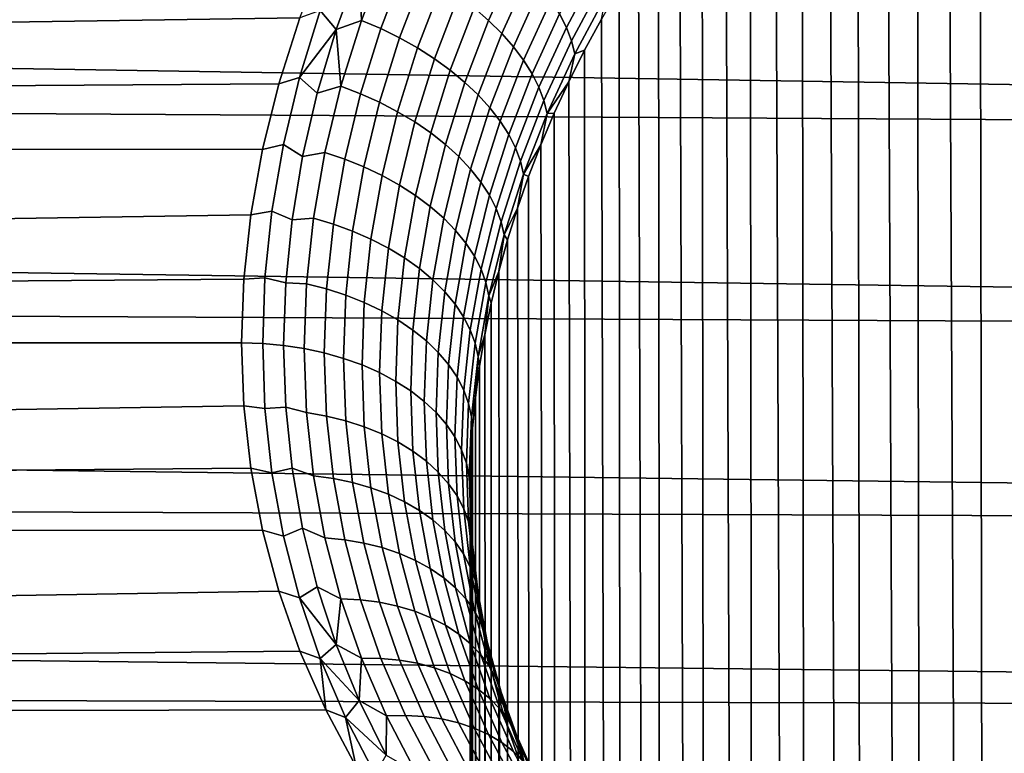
# Model space of a CAD drawing. Header units: metres. Extents: x -32 to 117, y -314 to 32.
# Tile 328 of 380: x 95.87 to 100.18, y -19.96 to -16.75. Entities that reach past the tile are written whole.
import ezdxf

# ---------------------------------------------------------------- set-up
doc = ezdxf.new("R2010")
doc.units = ezdxf.units.M
doc.layers.add('solid_24_501_064_XXX', color=7, linetype='CONTINUOUS')

msp = doc.modelspace()

# ---------------------------------------------------------------- linework, layer by layer
at = {"layer": 'solid_24_501_064_XXX'}
for points in [[(100.07354, -14.901438, 77.018486), (100.144753, -58.735451, 129.345993), (100.436676, -58.570904, 129.48407), (100.215622, -14.80012, 77.070969)], [(100.07354, -14.901438, 77.018486), (99.934731, -15.006351, 76.963539), (100.144753, -58.735451, 129.345993)], [(99.799423, -15.114545, 76.906021), (99.866333, -58.9132, 129.196854), (100.144753, -58.735451, 129.345993), (99.934731, -15.006351, 76.963539)], [(99.799423, -15.114545, 76.906021), (99.667809, -15.225764, 76.845871), (99.866333, -58.9132, 129.196854)], [(99.539917, -15.340163, 76.783333), (99.602432, -59.103504, 129.03717), (99.866333, -58.9132, 129.196854), (99.667809, -15.225764, 76.845871)], [(99.539917, -15.340163, 76.783333), (99.415932, -15.457495, 76.718369), (99.602432, -59.103504, 129.03717)], [(99.296028, -15.57741, 76.650887), (99.354012, -59.305668, 128.867523), (99.602432, -59.103504, 129.03717), (99.415932, -15.457495, 76.718369)], [(99.296028, -15.57741, 76.650887), (99.180374, -15.699651, 76.580872), (99.354012, -59.305668, 128.867523)], [(99.068993, -15.824347, 76.50856), (99.121979, -59.518951, 128.688568), (99.354012, -59.305668, 128.867523), (99.180374, -15.699651, 76.580872)], [(99.068993, -15.824347, 76.50856), (98.962006, -15.951232, 76.433929), (99.121979, -59.518951, 128.688568)], [(98.859573, -16.079967, 76.356911), (98.907181, -59.742577, 128.500916), (99.121979, -59.518951, 128.688568), (98.962006, -15.951232, 76.433929)], [(68.543442, -16.044481, 28.749973), (115.556938, -16.389149, 28.991549), (115.638115, -17.280029, 29.652645), (68.422028, -16.521212, 29.086157)], [(98.859573, -16.079967, 76.356911), (98.76178, -16.210321, 76.277519), (98.907181, -59.742577, 128.500916)], [(98.668663, -16.342371, 76.195992), (98.710396, -59.975731, 128.305283), (98.907181, -59.742577, 128.500916), (98.76178, -16.210321, 76.277519)], [(98.668663, -16.342371, 76.195992), (98.580307, -16.475863, 76.112305), (98.710396, -59.975731, 128.305283)], [(60.86158, -16.363916, 75.033897), (60.846821, -17.276987, 74.357201), (97.099747, -16.740675, 74.761551), (97.212845, -16.452003, 74.971062)], [(97.925217, -16.75256, 75.13472), (98.046822, -16.484205, 75.319122), (97.98439, -16.426941, 75.282082), (97.861977, -16.697506, 75.095749)], [(97.358749, -16.514673, 74.941978), (97.369438, -16.75174, 74.7948), (97.478897, -16.464413, 75.000793)], [(97.45414, -16.787971, 74.802704), (97.562294, -16.50403, 75.005829), (97.478897, -16.464413, 75.000793), (97.369438, -16.75174, 74.7948)], [(97.982643, -16.809376, 75.179703), (98.103615, -16.54294, 75.362419), (98.046822, -16.484205, 75.319122), (97.925217, -16.75256, 75.13472)], [(98.265419, -16.782455, 75.589973), (98.403046, -16.523727, 75.760963), (98.3731, -16.463491, 75.697533), (98.235519, -16.722918, 75.525864)], [(98.496796, -16.610498, 76.026421), (98.532349, -60.21756, 128.102356), (98.710396, -59.975731, 128.305283), (98.580307, -16.475863, 76.112305)], [(68.299896, -16.991035, 29.432215), (68.422028, -16.521212, 29.086157), (115.638115, -17.280029, 29.652645)], [(97.189133, -16.708216, 74.788773), (97.2584, -16.79163, 74.741501), (97.358749, -16.514673, 74.941978)], [(97.358749, -16.514673, 74.941978), (97.2584, -16.79163, 74.741501), (97.369438, -16.75174, 74.7948)], [(97.536018, -16.828278, 74.817566), (97.642975, -16.547533, 75.017967), (97.562294, -16.50403, 75.005829), (97.45414, -16.787971, 74.802704)], [(98.287804, -16.840916, 75.65802), (98.42569, -16.58255, 75.828613), (98.403046, -16.523727, 75.760963), (98.265419, -16.782455, 75.589973)], [(97.614365, -16.872314, 74.839272), (97.720245, -16.594553, 75.037125), (97.642975, -16.547533, 75.017967), (97.536018, -16.828278, 74.817566)], [(98.03376, -16.867468, 75.230309), (98.154266, -16.602646, 75.411598), (98.103615, -16.54294, 75.362419), (97.982643, -16.809376, 75.179703)], [(97.688522, -16.919704, 74.867622), (97.793457, -16.644688, 75.063126), (97.720245, -16.594553, 75.037125), (97.614365, -16.872314, 74.839272)], [(98.07814, -16.926342, 75.28611), (98.198364, -16.662809, 75.466232), (98.154266, -16.602646, 75.411598), (98.03376, -16.867468, 75.230309)], [(98.30249, -16.897797, 75.729424), (98.440842, -16.639454, 75.899902), (98.42569, -16.58255, 75.828613), (98.287804, -16.840916, 75.65802)], [(98.496796, -16.610498, 76.026421), (98.41819, -16.74608, 75.938385), (98.532349, -60.21756, 128.102356)], [(97.757851, -16.970045, 74.90239), (97.861977, -16.697506, 75.095749), (97.793457, -16.644688, 75.063126), (97.688522, -16.919704, 74.867622)], [(98.440842, -16.639454, 75.899902), (98.30249, -16.897797, 75.729424), (98.344528, -16.882626, 75.848412), (98.41819, -16.74608, 75.938385)], [(97.821762, -17.022905, 74.943268), (97.925217, -16.75256, 75.13472), (97.861977, -16.697506, 75.095749), (97.757851, -16.970045, 74.90239)], [(98.115387, -16.985495, 75.346634), (98.235519, -16.722918, 75.525864), (98.198364, -16.662809, 75.466232), (98.07814, -16.926342, 75.28611)], [(60.846821, -17.276987, 74.357201), (97.007416, -17.029106, 74.546577), (97.099747, -16.740675, 74.761551)], [(97.189133, -16.708216, 74.788773), (97.099747, -16.740675, 74.761551), (97.007416, -17.029106, 74.546577), (97.098747, -17.000904, 74.571907)], [(97.189133, -16.708216, 74.788773), (97.098747, -17.000904, 74.571907), (97.2584, -16.79163, 74.741501)], [(98.145195, -17.044416, 75.411354), (98.265419, -16.782455, 75.589973), (98.235519, -16.722918, 75.525864), (98.115387, -16.985495, 75.346634)], [(98.344528, -16.882626, 75.848412), (98.373688, -60.467186, 127.892899), (98.532349, -60.21756, 128.102356), (98.41819, -16.74608, 75.938385)], [(97.2584, -16.79163, 74.741501), (97.279518, -17.040182, 74.582108), (97.369438, -16.75174, 74.7948)], [(97.365288, -17.072992, 74.592911), (97.45414, -16.787971, 74.802704), (97.369438, -16.75174, 74.7948), (97.279518, -17.040182, 74.582108)], [(97.448135, -17.110075, 74.610512), (97.536018, -16.828278, 74.817566), (97.45414, -16.787971, 74.802704), (97.365288, -17.072992, 74.592911)], [(97.8797, -17.077831, 74.989906), (97.982643, -16.809376, 75.179703), (97.925217, -16.75256, 75.13472), (97.821762, -17.022905, 74.943268)], [(98.167297, -17.102608, 75.479721), (98.287804, -16.840916, 75.65802), (98.265419, -16.782455, 75.589973), (98.145195, -17.044416, 75.411354)], [(97.098747, -17.000904, 74.571907), (97.176003, -17.069427, 74.535019), (97.2584, -16.79163, 74.741501)], [(97.2584, -16.79163, 74.741501), (97.176003, -17.069427, 74.535019), (97.279518, -17.040182, 74.582108)], [(97.527359, -17.151114, 74.634773), (97.614365, -16.872314, 74.839272), (97.536018, -16.828278, 74.817566), (97.448135, -17.110075, 74.610512)], [(97.931175, -17.134356, 75.041908), (98.03376, -16.867468, 75.230309), (97.982643, -16.809376, 75.179703), (97.8797, -17.077831, 74.989906)], [(97.60228, -17.195759, 74.665482), (97.688522, -16.919704, 74.867622), (97.614365, -16.872314, 74.839272), (97.527359, -17.151114, 74.634773)], [(97.975754, -17.191992, 75.098824), (98.07814, -16.926342, 75.28611), (98.03376, -16.867468, 75.230309), (97.931175, -17.134356, 75.041908)], [(98.181519, -17.159569, 75.551155), (98.30249, -16.897797, 75.729424), (98.287804, -16.840916, 75.65802), (98.167297, -17.102608, 75.479721)], [(98.181519, -17.159569, 75.551155), (98.275841, -17.019917, 75.756493), (98.30249, -16.897797, 75.729424)], [(98.344528, -16.882626, 75.848412), (98.275841, -17.019917, 75.756493), (98.373688, -60.467186, 127.892899)], [(98.30249, -16.897797, 75.729424), (98.275841, -17.019917, 75.756493), (98.344528, -16.882626, 75.848412)], [(97.672256, -17.243626, 74.70237), (97.757851, -16.970045, 74.90239), (97.688522, -16.919704, 74.867622), (97.60228, -17.195759, 74.665482)], [(98.013046, -17.250252, 75.160179), (98.115387, -16.985495, 75.346634), (98.07814, -16.926342, 75.28611), (97.975754, -17.191992, 75.098824)], [(68.299896, -16.991035, 29.432215), (115.638115, -17.280029, 29.652645), (115.70607, -18.142347, 30.346605), (68.177055, -17.453741, 29.788006)], [(97.098747, -17.000904, 74.571907), (97.007416, -17.029106, 74.546577), (96.936058, -17.316771, 74.326401), (97.028244, -17.293831, 74.348816)], [(97.098747, -17.000904, 74.571907), (97.028244, -17.293831, 74.348816), (97.111755, -17.347281, 74.322884), (97.176003, -17.069427, 74.535019)], [(97.736694, -17.294308, 74.745132), (97.821762, -17.022905, 74.943268), (97.757851, -16.970045, 74.90239), (97.672256, -17.243626, 74.70237)], [(98.042732, -17.308634, 75.225441), (98.145195, -17.044416, 75.411354), (98.115387, -16.985495, 75.346634), (98.013046, -17.250252, 75.160179)], [(60.846821, -17.276987, 74.357201), (96.936058, -17.316771, 74.326401), (97.007416, -17.029106, 74.546577)], [(97.111755, -17.347281, 74.322884), (97.209373, -17.328825, 74.363113), (97.279518, -17.040182, 74.582108), (97.176003, -17.069427, 74.535019)], [(97.295975, -17.358185, 74.376831), (97.365288, -17.072992, 74.592911), (97.279518, -17.040182, 74.582108), (97.209373, -17.328825, 74.363113)], [(97.795036, -17.34737, 74.793396), (97.8797, -17.077831, 74.989906), (97.821762, -17.022905, 74.943268), (97.736694, -17.294308, 74.745132)], [(98.064568, -17.36664, 75.294052), (98.167297, -17.102608, 75.479721), (98.145195, -17.044416, 75.411354), (98.042732, -17.308634, 75.225441)], [(98.181519, -17.159569, 75.551155), (98.212173, -17.157724, 75.662605), (98.275841, -17.019917, 75.756493)], [(98.212173, -17.157724, 75.662605), (98.234993, -60.72369, 127.677666), (98.373688, -60.467186, 127.892899), (98.275841, -17.019917, 75.756493)], [(97.379578, -17.392023, 74.397186), (97.448135, -17.110075, 74.610512), (97.365288, -17.072992, 74.592911), (97.295975, -17.358185, 74.376831)], [(97.846786, -17.402361, 74.846756), (97.931175, -17.134356, 75.041908), (97.8797, -17.077831, 74.989906), (97.795036, -17.34737, 74.793396)], [(97.459473, -17.43005, 74.424004), (97.527359, -17.151114, 74.634773), (97.448135, -17.110075, 74.610512), (97.379578, -17.392023, 74.397186)], [(97.891502, -17.458809, 74.904747), (97.975754, -17.191992, 75.098824), (97.931175, -17.134356, 75.041908), (97.846786, -17.402361, 74.846756)], [(98.078354, -17.423775, 75.365433), (98.181519, -17.159569, 75.551155), (98.167297, -17.102608, 75.479721), (98.064568, -17.36664, 75.294052)], [(97.534988, -17.471943, 74.457062), (97.60228, -17.195759, 74.665482), (97.527359, -17.151114, 74.634773), (97.459473, -17.43005, 74.424004)], [(98.078354, -17.423775, 75.365433), (98.153549, -17.295885, 75.566803), (98.181519, -17.159569, 75.551155)], [(98.212173, -17.157724, 75.662605), (98.153549, -17.295885, 75.566803), (98.234993, -60.72369, 127.677666)], [(98.181519, -17.159569, 75.551155), (98.153549, -17.295885, 75.566803), (98.212173, -17.157724, 75.662605)], [(97.605461, -17.517342, 74.496071), (97.672256, -17.243626, 74.70237), (97.60228, -17.195759, 74.665482), (97.534988, -17.471943, 74.457062)], [(97.92881, -17.516232, 74.966881), (98.013046, -17.250252, 75.160179), (97.975754, -17.191992, 75.098824), (97.891502, -17.458809, 74.904747)], [(97.670296, -17.565859, 74.540695), (97.736694, -17.294308, 74.745132), (97.672256, -17.243626, 74.70237), (97.605461, -17.517342, 74.496071)], [(97.958374, -17.574139, 75.032623), (98.042732, -17.308634, 75.225441), (98.013046, -17.250252, 75.160179), (97.92881, -17.516232, 74.966881)], [(60.846821, -17.276987, 74.357201), (60.841869, -18.161894, 73.644501), (96.8853, -17.60202, 74.102211), (96.936058, -17.316771, 74.326401)], [(97.028244, -17.293831, 74.348816), (96.936058, -17.316771, 74.326401), (96.8853, -17.60202, 74.102211), (96.977837, -17.586084, 74.11998)], [(97.028244, -17.293831, 74.348816), (96.977837, -17.586084, 74.11998), (97.065819, -17.624378, 74.10553), (97.111755, -17.347281, 74.322884)], [(97.728935, -17.617079, 74.590561), (97.795036, -17.34737, 74.793396), (97.736694, -17.294308, 74.745132), (97.670296, -17.565859, 74.540695)], [(98.078354, -17.423775, 75.365433), (98.099991, -17.434357, 75.469292), (98.153549, -17.295885, 75.566803)], [(98.099991, -17.434357, 75.469292), (98.11676, -60.986145, 127.457443), (98.234993, -60.72369, 127.677666), (98.153549, -17.295885, 75.566803)], [(97.065819, -17.624378, 74.10553), (97.15921, -17.616747, 74.138275), (97.209373, -17.328825, 74.363113), (97.111755, -17.347281, 74.322884)], [(97.246399, -17.642632, 74.154922), (97.295975, -17.358185, 74.376831), (97.209373, -17.328825, 74.363113), (97.15921, -17.616747, 74.138275)], [(97.780884, -17.670565, 74.645241), (97.846786, -17.402361, 74.846756), (97.795036, -17.34737, 74.793396), (97.728935, -17.617079, 74.590561)], [(97.97995, -17.632032, 75.10141), (98.064568, -17.36664, 75.294052), (98.042732, -17.308634, 75.225441), (97.958374, -17.574139, 75.032623)], [(97.330544, -17.673208, 74.17804), (97.379578, -17.392023, 74.397186), (97.295975, -17.358185, 74.376831), (97.246399, -17.642632, 74.154922)], [(97.410919, -17.708214, 74.207413), (97.459473, -17.43005, 74.424004), (97.379578, -17.392023, 74.397186), (97.330544, -17.673208, 74.17804)], [(97.993355, -17.689423, 75.172661), (98.078354, -17.423775, 75.365433), (98.064568, -17.36664, 75.294052), (97.97995, -17.632032, 75.10141)], [(97.486847, -17.747349, 74.242813), (97.534988, -17.471943, 74.457062), (97.459473, -17.43005, 74.424004), (97.410919, -17.708214, 74.207413)], [(97.825699, -17.725861, 74.704262), (97.891502, -17.458809, 74.904747), (97.846786, -17.402361, 74.846756), (97.780884, -17.670565, 74.645241)], [(97.993355, -17.689423, 75.172661), (98.051521, -17.572971, 75.370064), (98.078354, -17.423775, 75.365433)], [(98.078354, -17.423775, 75.365433), (98.051521, -17.572971, 75.370064), (98.099991, -17.434357, 75.469292)], [(98.099991, -17.434357, 75.469292), (98.051521, -17.572971, 75.370064), (98.11676, -60.986145, 127.457443)], [(68.053665, -17.909096, 30.15336), (68.177055, -17.453741, 29.788006), (115.70607, -18.142347, 30.346605)], [(97.557663, -17.790279, 74.28392), (97.605461, -17.517342, 74.496071), (97.534988, -17.471943, 74.457062), (97.486847, -17.747349, 74.242813)], [(97.862991, -17.78249, 74.76712), (97.92881, -17.516232, 74.966881), (97.891502, -17.458809, 74.904747), (97.825699, -17.725861, 74.704262)], [(97.62278, -17.836639, 74.330399), (97.670296, -17.565859, 74.540695), (97.605461, -17.517342, 74.496071), (97.557663, -17.790279, 74.28392)], [(97.892441, -17.839972, 74.833282), (97.958374, -17.574139, 75.032623), (97.92881, -17.516232, 74.966881), (97.862991, -17.78249, 74.76712)], [(96.854958, -17.88357, 73.875031), (96.8853, -17.60202, 74.102211), (60.841869, -18.161894, 73.644501)], [(96.977837, -17.586084, 74.11998), (96.8853, -17.60202, 74.102211), (96.854958, -17.88357, 73.875031), (96.947533, -17.876675, 73.886055)], [(96.977837, -17.586084, 74.11998), (96.947533, -17.876675, 73.886055), (97.0382, -17.899849, 73.883545), (97.065819, -17.624378, 74.10553)], [(97.681633, -17.88603, 74.381836), (97.728935, -17.617079, 74.590561), (97.670296, -17.565859, 74.540695), (97.62278, -17.836639, 74.330399)], [(97.913803, -17.897814, 74.902184), (97.97995, -17.632032, 75.10141), (97.958374, -17.574139, 75.032623), (97.892441, -17.839972, 74.833282)], [(97.993355, -17.689423, 75.172661), (98.008141, -17.711559, 75.269119), (98.051521, -17.572971, 75.370064)], [(98.008141, -17.711559, 75.269119), (98.01944, -61.25359, 127.233032), (98.11676, -60.986145, 127.457443), (98.051521, -17.572971, 75.370064)], [(97.0382, -17.899849, 73.883545), (97.129059, -17.902952, 73.908257), (97.15921, -17.616747, 74.138275), (97.065819, -17.624378, 74.10553)], [(97.216599, -17.925346, 73.927841), (97.246399, -17.642632, 74.154922), (97.15921, -17.616747, 74.138275), (97.129059, -17.902952, 73.908257)], [(97.301064, -17.952648, 73.95372), (97.330544, -17.673208, 74.17804), (97.246399, -17.642632, 74.154922), (97.216599, -17.925346, 73.927841)], [(97.733719, -17.938032, 74.437798), (97.780884, -17.670565, 74.645241), (97.728935, -17.617079, 74.590561), (97.681633, -17.88603, 74.381836)], [(97.926888, -17.955521, 74.973228), (97.993355, -17.689423, 75.172661), (97.97995, -17.632032, 75.10141), (97.913803, -17.897814, 74.902184)], [(97.381729, -17.984625, 73.985657), (97.410919, -17.708214, 74.207413), (97.330544, -17.673208, 74.17804), (97.301064, -17.952648, 73.95372)], [(97.778587, -17.992199, 74.49781), (97.825699, -17.725861, 74.704262), (97.780884, -17.670565, 74.645241), (97.733719, -17.938032, 74.437798)], [(97.926888, -17.955521, 74.973228), (97.969864, -17.849993, 75.166527), (97.993355, -17.689423, 75.172661)], [(97.993355, -17.689423, 75.172661), (97.969864, -17.849993, 75.166527), (98.008141, -17.711559, 75.269119)], [(97.457901, -18.021, 74.023384), (97.486847, -17.747349, 74.242813), (97.410919, -17.708214, 74.207413), (97.381729, -17.984625, 73.985657)], [(97.815865, -18.048069, 74.561356), (97.862991, -17.78249, 74.76712), (97.825699, -17.725861, 74.704262), (97.778587, -17.992199, 74.49781)], [(98.008141, -17.711559, 75.269119), (97.969864, -17.849993, 75.166527), (98.01944, -61.25359, 127.233032)], [(97.528931, -18.061462, 74.066589), (97.557663, -17.790279, 74.28392), (97.486847, -17.747349, 74.242813), (97.457901, -18.021, 74.023384)], [(97.594208, -18.105669, 74.114891), (97.62278, -17.836639, 74.330399), (97.557663, -17.790279, 74.28392), (97.528931, -18.061462, 74.066589)], [(97.845222, -18.105162, 74.627892), (97.892441, -17.839972, 74.833282), (97.862991, -17.78249, 74.76712), (97.815865, -18.048069, 74.561356)], [(97.653183, -18.15324, 74.167877), (97.681633, -17.88603, 74.381836), (97.62278, -17.836639, 74.330399), (97.594208, -18.105669, 74.114891)], [(97.866417, -18.162992, 74.696846), (97.913803, -17.897814, 74.902184), (97.892441, -17.839972, 74.833282), (97.845222, -18.105162, 74.627892)], [(97.926888, -17.955521, 74.973228), (97.936707, -17.988184, 75.062454), (97.969864, -17.849993, 75.166527)], [(97.936707, -17.988184, 75.062454), (97.943375, -61.525047, 127.005249), (98.01944, -61.25359, 127.233032), (97.969864, -17.849993, 75.166527)], [(96.854958, -17.88357, 73.875031), (60.841869, -18.161894, 73.644501), (96.845093, -18.161894, 73.644501)], [(68.053665, -17.909096, 30.15336), (115.70607, -18.142347, 30.346605), (115.760841, -18.974968, 31.072134), (67.929893, -18.356874, 30.528107)], [(96.937363, -18.164631, 73.647766), (96.947533, -17.876675, 73.886055), (96.854958, -17.88357, 73.875031), (96.845093, -18.161894, 73.644501)], [(96.947533, -17.876675, 73.886055), (96.937363, -18.164631, 73.647766), (97.028938, -18.172842, 73.657547), (97.0382, -17.899849, 73.883545)], [(97.0382, -17.899849, 73.883545), (97.028938, -18.172842, 73.657547), (97.118942, -18.186457, 73.673775), (97.129059, -17.902952, 73.908257)], [(97.206604, -18.205355, 73.696297), (97.216599, -17.925346, 73.927841), (97.129059, -17.902952, 73.908257), (97.118942, -18.186457, 73.673775)], [(97.705338, -18.203772, 74.225105), (97.733719, -17.938032, 74.437798), (97.681633, -17.88603, 74.381836), (97.653183, -18.15324, 74.167877)], [(97.879265, -18.221066, 74.767639), (97.926888, -17.955521, 74.973228), (97.913803, -17.897814, 74.902184), (97.866417, -18.162992, 74.696846)], [(97.291176, -18.229378, 73.724922), (97.301064, -17.952648, 73.95372), (97.216599, -17.925346, 73.927841), (97.206604, -18.205355, 73.696297)], [(97.371933, -18.258318, 73.759415), (97.381729, -17.984625, 73.985657), (97.301064, -17.952648, 73.95372), (97.291176, -18.229378, 73.724922)], [(97.750244, -18.256826, 74.286079), (97.778587, -17.992199, 74.49781), (97.733719, -17.938032, 74.437798), (97.705338, -18.203772, 74.225105)], [(97.448189, -18.291931, 73.799477), (97.457901, -18.021, 74.023384), (97.381729, -17.984625, 73.985657), (97.371933, -18.258318, 73.759415)], [(97.787506, -18.311954, 74.350273), (97.815865, -18.048069, 74.561356), (97.778587, -17.992199, 74.49781), (97.750244, -18.256826, 74.286079)], [(97.879265, -18.221066, 74.767639), (97.908669, -18.125988, 74.95694), (97.926888, -17.955521, 74.973228)], [(97.926888, -17.955521, 74.973228), (97.908669, -18.125988, 74.95694), (97.936707, -17.988184, 75.062454)], [(97.936707, -17.988184, 75.062454), (97.908669, -18.125988, 74.95694), (97.943375, -61.525047, 127.005249)], [(97.519287, -18.329926, 73.844757), (97.528931, -18.061462, 74.066589), (97.457901, -18.021, 74.023384), (97.448189, -18.291931, 73.799477)], [(97.584625, -18.371981, 73.894875), (97.594208, -18.105669, 74.114891), (97.528931, -18.061462, 74.066589), (97.519287, -18.329926, 73.844757)], [(97.816811, -18.368685, 74.417145), (97.845222, -18.105162, 74.627892), (97.815865, -18.048069, 74.561356), (97.787506, -18.311954, 74.350273)], [(97.643639, -18.417734, 73.949402), (97.653183, -18.15324, 74.167877), (97.594208, -18.105669, 74.114891), (97.584625, -18.371981, 73.894875)], [(97.837898, -18.426533, 74.486122), (97.866417, -18.162992, 74.696846), (97.845222, -18.105162, 74.627892), (97.816811, -18.368685, 74.417145)], [(60.841869, -18.161894, 73.644501), (60.846825, -19.017479, 72.896751), (96.85495, -18.43726, 73.410423), (96.845093, -18.161894, 73.644501)], [(96.947525, -18.449312, 73.405556), (96.937363, -18.164631, 73.647766), (96.845093, -18.161894, 73.644501), (96.85495, -18.43726, 73.410423)], [(97.0382, -18.442814, 73.42794), (97.028938, -18.172842, 73.657547), (96.937363, -18.164631, 73.647766), (96.947525, -18.449312, 73.405556)], [(97.695824, -18.466795, 74.007866), (97.705338, -18.203772, 74.225105), (97.653183, -18.15324, 74.167877), (97.643639, -18.417734, 73.949402)], [(97.850601, -18.485001, 74.55661), (97.879265, -18.221066, 74.767639), (97.866417, -18.162992, 74.696846), (97.837898, -18.426533, 74.486122)], [(97.879265, -18.221066, 74.767639), (97.885742, -18.263258, 74.850044), (97.908669, -18.125988, 74.95694)], [(97.885742, -18.263258, 74.850044), (97.88884, -61.799526, 126.774933), (97.943375, -61.525047, 127.005249), (97.908669, -18.125988, 74.95694)], [(97.129059, -18.466619, 73.435287), (97.118942, -18.186457, 73.673775), (97.028938, -18.172842, 73.657547), (97.0382, -18.442814, 73.42794)], [(97.216599, -18.482018, 73.460739), (97.206604, -18.205355, 73.696297), (97.118942, -18.186457, 73.673775), (97.129059, -18.466619, 73.435287)], [(97.301064, -18.502754, 73.492119), (97.291176, -18.229378, 73.724922), (97.206604, -18.205355, 73.696297), (97.216599, -18.482018, 73.460739)], [(97.740738, -18.518745, 74.069778), (97.750244, -18.256826, 74.286079), (97.705338, -18.203772, 74.225105), (97.695824, -18.466795, 74.007866)], [(97.381729, -18.528654, 73.52916), (97.371933, -18.258318, 73.759415), (97.291176, -18.229378, 73.724922), (97.301064, -18.502754, 73.492119)], [(97.850601, -18.485001, 74.55661), (97.867935, -18.399868, 74.741844), (97.879265, -18.221066, 74.767639)], [(97.879265, -18.221066, 74.767639), (97.867935, -18.399868, 74.741844), (97.885742, -18.263258, 74.850044)], [(97.457901, -18.559496, 73.571533), (97.448189, -18.291931, 73.799477), (97.371933, -18.258318, 73.759415), (97.381729, -18.528654, 73.52916)], [(97.528931, -18.595015, 73.618881), (97.519287, -18.329926, 73.844757), (97.448189, -18.291931, 73.799477), (97.457901, -18.559496, 73.571533)], [(97.778, -18.573139, 74.134605), (97.787506, -18.311954, 74.350273), (97.750244, -18.256826, 74.286079), (97.740738, -18.518745, 74.069778)], [(97.885742, -18.263258, 74.850044), (97.867935, -18.399868, 74.741844), (97.88884, -61.799526, 126.774933)], [(97.594208, -18.634907, 73.670807), (97.584625, -18.371981, 73.894875), (97.519287, -18.329926, 73.844757), (97.528931, -18.595015, 73.618881)], [(97.807281, -18.629513, 74.20179), (97.816811, -18.368685, 74.417145), (97.787506, -18.311954, 74.350273), (97.778, -18.573139, 74.134605)], [(67.805641, -18.796898, 30.912106), (67.929893, -18.356874, 30.528107), (115.760841, -18.974968, 31.072134)], [(97.653183, -18.678831, 73.726852), (97.643639, -18.417734, 73.949402), (97.584625, -18.371981, 73.894875), (97.594208, -18.634907, 73.670807)], [(97.828331, -18.687384, 74.27076), (97.837898, -18.426533, 74.486122), (97.816811, -18.368685, 74.417145), (97.807281, -18.629513, 74.20179)], [(97.705345, -18.726414, 73.786552), (97.695824, -18.466795, 74.007866), (97.643639, -18.417734, 73.949402), (97.653183, -18.678831, 73.726852)], [(97.850601, -18.485001, 74.55661), (97.855232, -18.535717, 74.632462), (97.867935, -18.399868, 74.741844)], [(97.855232, -18.535717, 74.632462), (97.856041, -62.076027, 126.542923), (97.88884, -61.799526, 126.774933), (97.867935, -18.399868, 74.741844)], [(60.846825, -19.017479, 72.896751), (96.885307, -18.7099, 73.172585), (96.85495, -18.43726, 73.410423)], [(96.977829, -18.730137, 73.160004), (96.947525, -18.449312, 73.405556), (96.85495, -18.43726, 73.410423), (96.885307, -18.7099, 73.172585)], [(97.0382, -18.442814, 73.42794), (96.947525, -18.449312, 73.405556), (96.977829, -18.730137, 73.160004), (97.065811, -18.709261, 73.195206)], [(97.15921, -18.742846, 73.193367), (97.129059, -18.466619, 73.435287), (97.0382, -18.442814, 73.42794), (97.065811, -18.709261, 73.195206)], [(97.246399, -18.754744, 73.221748), (97.216599, -18.482018, 73.460739), (97.129059, -18.466619, 73.435287), (97.15921, -18.742846, 73.193367)], [(97.750244, -18.777245, 73.849396), (97.740738, -18.518745, 74.069778), (97.695824, -18.466795, 74.007866), (97.705345, -18.726414, 73.786552)], [(97.840988, -18.746258, 74.340919), (97.850601, -18.485001, 74.55661), (97.837898, -18.426533, 74.486122), (97.828331, -18.687384, 74.27076)], [(97.330544, -18.772196, 73.255875), (97.301064, -18.502754, 73.492119), (97.216599, -18.482018, 73.460739), (97.246399, -18.754744, 73.221748)], [(97.410919, -18.79505, 73.295448), (97.381729, -18.528654, 73.52916), (97.301064, -18.502754, 73.492119), (97.330544, -18.772196, 73.255875)], [(97.840988, -18.746258, 74.340919), (97.847626, -18.670694, 74.521996), (97.850601, -18.485001, 74.55661)], [(97.850601, -18.485001, 74.55661), (97.847626, -18.670694, 74.521996), (97.855232, -18.535717, 74.632462)], [(97.486839, -18.823112, 73.340141), (97.457901, -18.559496, 73.571533), (97.381729, -18.528654, 73.52916), (97.410919, -18.79505, 73.295448)], [(97.787506, -18.830893, 73.914833), (97.778, -18.573139, 74.134605), (97.740738, -18.518745, 74.069778), (97.750244, -18.777245, 73.849396)], [(97.855232, -18.535717, 74.632462), (97.847626, -18.670694, 74.521996), (97.856041, -62.076027, 126.542923)], [(97.557663, -18.856144, 73.389557), (97.528931, -18.595015, 73.618881), (97.457901, -18.559496, 73.571533), (97.486839, -18.823112, 73.340141)], [(97.62278, -18.893862, 73.443283), (97.594208, -18.634907, 73.670807), (97.528931, -18.595015, 73.618881), (97.557663, -18.856144, 73.389557)], [(97.816811, -18.886898, 73.982315), (97.807281, -18.629513, 74.20179), (97.778, -18.573139, 74.134605), (97.787506, -18.830893, 73.914833)], [(97.681633, -18.935942, 73.500854), (97.653183, -18.678831, 73.726852), (97.594208, -18.634907, 73.670807), (97.62278, -18.893862, 73.443283)], [(97.837898, -18.94478, 74.051254), (97.828331, -18.687384, 74.27076), (97.807281, -18.629513, 74.20179), (97.816811, -18.886898, 73.982315)], [(97.733711, -18.982025, 73.561783), (97.705345, -18.726414, 73.786552), (97.653183, -18.678831, 73.726852), (97.681633, -18.935942, 73.500854)], [(97.840988, -18.746258, 74.340919), (97.845093, -18.804682, 74.410545), (97.847626, -18.670694, 74.521996)], [(97.847626, -18.670694, 74.521996), (97.845093, -18.804682, 74.410545), (97.856041, -62.076027, 126.542923)], [(60.846825, -19.017479, 72.896751), (96.936073, -18.980242, 72.93058), (96.885307, -18.7099, 73.172585)], [(97.028236, -19.006235, 72.911934), (96.977829, -18.730137, 73.160004), (96.885307, -18.7099, 73.172585), (96.936073, -18.980242, 72.93058)], [(97.065811, -18.709261, 73.195206), (96.977829, -18.730137, 73.160004), (97.028236, -19.006235, 72.911934), (97.111748, -18.971424, 72.960068)], [(97.209373, -19.014259, 72.948868), (97.15921, -18.742846, 73.193367), (97.065811, -18.709261, 73.195206), (97.111748, -18.971424, 72.960068)], [(97.778587, -19.031719, 73.625549), (97.750244, -18.777245, 73.849396), (97.705345, -18.726414, 73.786552), (97.733711, -18.982025, 73.561783)], [(97.850601, -19.004047, 74.121078), (97.840988, -18.746258, 74.340919), (97.828331, -18.687384, 74.27076), (97.837898, -18.94478, 74.051254)], [(97.295967, -19.022669, 72.980156), (97.246399, -18.754744, 73.221748), (97.15921, -18.742846, 73.193367), (97.209373, -19.014259, 72.948868)], [(97.379578, -19.036839, 73.017021), (97.330544, -18.772196, 73.255875), (97.246399, -18.754744, 73.221748), (97.295967, -19.022669, 72.980156)], [(97.840988, -18.746258, 74.340919), (97.850601, -19.004047, 74.121078), (97.847626, -18.937704, 74.297951), (97.845093, -18.804682, 74.410545)], [(67.805641, -18.796898, 30.912106), (115.760841, -18.974968, 31.072134), (115.80201, -19.777475, 31.828556), (67.680885, -19.228975, 31.305199)], [(97.459473, -19.056646, 73.059128), (97.410919, -18.79505, 73.295448), (97.330544, -18.772196, 73.255875), (97.379578, -19.036839, 73.017021)], [(97.534981, -19.081924, 73.106117), (97.486839, -18.823112, 73.340141), (97.410919, -18.79505, 73.295448), (97.459473, -19.056646, 73.059128)], [(97.815865, -19.084597, 73.691605), (97.787506, -18.830893, 73.914833), (97.750244, -18.777245, 73.849396), (97.778587, -19.031719, 73.625549)], [(97.847626, -18.937704, 74.297951), (97.845093, -62.353542, 126.310059), (97.856041, -62.076027, 126.542923), (97.845093, -18.804682, 74.410545)], [(97.605453, -19.112457, 73.1576), (97.557663, -18.856144, 73.389557), (97.486839, -18.823112, 73.340141), (97.534981, -19.081924, 73.106117)], [(97.670296, -19.147982, 73.213135), (97.62278, -18.893862, 73.443283), (97.557663, -18.856144, 73.389557), (97.605453, -19.112457, 73.1576)], [(97.845222, -19.140207, 73.759384), (97.816811, -18.886898, 73.982315), (97.787506, -18.830893, 73.914833), (97.815865, -19.084597, 73.691605)], [(97.728935, -19.188196, 73.272232), (97.681633, -18.935942, 73.500854), (97.62278, -18.893862, 73.443283), (97.670296, -19.147982, 73.213135)], [(97.866417, -19.198076, 73.828316), (97.837898, -18.94478, 74.051254), (97.816811, -18.886898, 73.982315), (97.845222, -19.140207, 73.759384)], [(97.780884, -19.232754, 73.334404), (97.733711, -18.982025, 73.561783), (97.681633, -18.935942, 73.500854), (97.728935, -19.188196, 73.272232)], [(97.847626, -18.937704, 74.297951), (97.855232, -19.069927, 74.184212), (97.856041, -62.631058, 126.077194), (97.845093, -62.353542, 126.310059)], [(97.850601, -19.004047, 74.121078), (97.855232, -19.069927, 74.184212), (97.847626, -18.937704, 74.297951)], [(60.861584, -19.842489, 72.115013), (97.007439, -19.247049, 72.685493), (96.936073, -18.980242, 72.93058), (60.846825, -19.017479, 72.896751)], [(97.098732, -19.276789, 72.662209), (97.028236, -19.006235, 72.911934), (96.936073, -18.980242, 72.93058), (97.007439, -19.247049, 72.685493)], [(97.111748, -18.971424, 72.960068), (97.028236, -19.006235, 72.911934), (97.098732, -19.276789, 72.662209), (97.175995, -19.228575, 72.723274)], [(97.279518, -19.280046, 72.702637), (97.209373, -19.014259, 72.948868), (97.111748, -18.971424, 72.960068), (97.175995, -19.228575, 72.723274)], [(97.825699, -19.281279, 73.399109), (97.778587, -19.031719, 73.625549), (97.733711, -18.982025, 73.561783), (97.780884, -19.232754, 73.334404)], [(97.879265, -19.257708, 73.897797), (97.850601, -19.004047, 74.121078), (97.837898, -18.94478, 74.051254), (97.866417, -19.198076, 73.828316)], [(97.365288, -19.284983, 72.736824), (97.295967, -19.022669, 72.980156), (97.209373, -19.014259, 72.948868), (97.279518, -19.280046, 72.702637)], [(97.448135, -19.295879, 72.776398), (97.379578, -19.036839, 73.017021), (97.295967, -19.022669, 72.980156), (97.365288, -19.284983, 72.736824)], [(97.850601, -19.004047, 74.121078), (97.879265, -19.257708, 73.897797), (97.867935, -19.201239, 74.069412), (97.855232, -19.069927, 74.184212)], [(97.527359, -19.312643, 72.82103), (97.459473, -19.056646, 73.059128), (97.379578, -19.036839, 73.017021), (97.448135, -19.295879, 72.776398)], [(97.60228, -19.335131, 72.870331), (97.534981, -19.081924, 73.106117), (97.459473, -19.056646, 73.059128), (97.527359, -19.312643, 72.82103)], [(97.862991, -19.333351, 73.465797), (97.815865, -19.084597, 73.691605), (97.778587, -19.031719, 73.625549), (97.825699, -19.281279, 73.399109)], [(97.855232, -19.069927, 74.184212), (97.867935, -19.201239, 74.069412), (97.856041, -62.631058, 126.077194)], [(97.672264, -19.363152, 72.923874), (97.605453, -19.112457, 73.1576), (97.534981, -19.081924, 73.106117), (97.60228, -19.335131, 72.870331)], [(97.736694, -19.396461, 72.981209), (97.670296, -19.147982, 73.213135), (97.605453, -19.112457, 73.1576), (97.672264, -19.363152, 72.923874)], [(97.892441, -19.388527, 73.53389), (97.845222, -19.140207, 73.759384), (97.815865, -19.084597, 73.691605), (97.862991, -19.333351, 73.465797)], [(97.795036, -19.43478, 73.041847), (97.728935, -19.188196, 73.272232), (97.670296, -19.147982, 73.213135), (97.736694, -19.396461, 72.981209)], [(97.913803, -19.446337, 73.602821), (97.866417, -19.198076, 73.828316), (97.845222, -19.140207, 73.759384), (97.892441, -19.388527, 73.53389)], [(97.846794, -19.477779, 73.10527), (97.780884, -19.232754, 73.334404), (97.728935, -19.188196, 73.272232), (97.795036, -19.43478, 73.041847)], [(97.867935, -19.201239, 74.069412), (97.885742, -19.33152, 73.953667), (97.88884, -62.907558, 125.845184), (97.856041, -62.631058, 126.077194)], [(97.926888, -19.506285, 73.671989), (97.879265, -19.257708, 73.897797), (97.866417, -19.198076, 73.828316), (97.913803, -19.446337, 73.602821)], [(97.879265, -19.257708, 73.897797), (97.885742, -19.33152, 73.953667), (97.867935, -19.201239, 74.069412)], [(67.555801, -19.652889, 31.707195), (67.680885, -19.228975, 31.305199), (115.80201, -19.777475, 31.828556)], [(97.258392, -19.480154, 72.485558), (97.175995, -19.228575, 72.723274), (97.098732, -19.276789, 72.662209)], [(97.279518, -19.280046, 72.702637), (97.175995, -19.228575, 72.723274), (97.258392, -19.480154, 72.485558)], [(97.89151, -19.525089, 73.170929), (97.825699, -19.281279, 73.399109), (97.780884, -19.232754, 73.334404), (97.846794, -19.477779, 73.10527)], [(60.861584, -19.842489, 72.115013), (97.099785, -19.508869, 72.438744), (97.007439, -19.247049, 72.685493)], [(97.189117, -19.541183, 72.411636), (97.098732, -19.276789, 72.662209), (97.007439, -19.247049, 72.685493), (97.099785, -19.508869, 72.438744)], [(97.258392, -19.480154, 72.485558), (97.098732, -19.276789, 72.662209), (97.189117, -19.541183, 72.411636)], [(97.369438, -19.539595, 72.455513), (97.279518, -19.280046, 72.702637), (97.258392, -19.480154, 72.485558)], [(97.45414, -19.541084, 72.492569), (97.365288, -19.284983, 72.736824), (97.279518, -19.280046, 72.702637), (97.369438, -19.539595, 72.455513)], [(97.536018, -19.548723, 72.534843), (97.448135, -19.295879, 72.776398), (97.365288, -19.284983, 72.736824), (97.45414, -19.541084, 72.492569)], [(97.92881, -19.576307, 73.238274), (97.862991, -19.333351, 73.465797), (97.825699, -19.281279, 73.399109), (97.89151, -19.525089, 73.170929)], [(97.879265, -19.257708, 73.897797), (97.926888, -19.506285, 73.671989), (97.908669, -19.460636, 73.837036), (97.885742, -19.33152, 73.953667)], [(97.614365, -19.562449, 72.581978), (97.527359, -19.312643, 72.82103), (97.448135, -19.295879, 72.776398), (97.536018, -19.548723, 72.534843)], [(97.688522, -19.582144, 72.633575), (97.60228, -19.335131, 72.870331), (97.527359, -19.312643, 72.82103), (97.614365, -19.562449, 72.581978)], [(97.757851, -19.607637, 72.689186), (97.672264, -19.363152, 72.923874), (97.60228, -19.335131, 72.870331), (97.688522, -19.582144, 72.633575)], [(97.821762, -19.638712, 72.748337), (97.736694, -19.396461, 72.981209), (97.672264, -19.363152, 72.923874), (97.757851, -19.607637, 72.689186)], [(97.958374, -19.630995, 73.306717), (97.892441, -19.388527, 73.53389), (97.862991, -19.333351, 73.465797), (97.92881, -19.576307, 73.238274)], [(97.885742, -19.33152, 73.953667), (97.908669, -19.460636, 73.837036), (97.88884, -62.907558, 125.845184)], [(97.8797, -19.675104, 72.810532), (97.795036, -19.43478, 73.041847), (97.736694, -19.396461, 72.981209), (97.821762, -19.638712, 72.748337)], [(97.97995, -19.688684, 73.375679), (97.913803, -19.446337, 73.602821), (97.892441, -19.388527, 73.53389), (97.958374, -19.630995, 73.306717)], [(97.931183, -19.716501, 72.875229), (97.846794, -19.477779, 73.10527), (97.795036, -19.43478, 73.041847), (97.8797, -19.675104, 72.810532)], [(97.993355, -19.748882, 73.444565), (97.926888, -19.506285, 73.671989), (97.913803, -19.446337, 73.602821), (97.97995, -19.688684, 73.375679)], [(97.358734, -19.725679, 72.247627), (97.258392, -19.480154, 72.485558), (97.189117, -19.541183, 72.411636)], [(97.369438, -19.539595, 72.455513), (97.258392, -19.480154, 72.485558), (97.358734, -19.725679, 72.247627)], [(97.975754, -19.762548, 72.941872), (97.89151, -19.525089, 73.170929), (97.846794, -19.477779, 73.10527), (97.931183, -19.716501, 72.875229)], [(97.908669, -19.460636, 73.837036), (97.936714, -19.588482, 73.719643), (97.943375, -63.182037, 125.614868), (97.88884, -62.907558, 125.845184)], [(97.926888, -19.506285, 73.671989), (97.936714, -19.588482, 73.719643), (97.908669, -19.460636, 73.837036)], [(60.861584, -19.842489, 72.115013), (97.212906, -19.765347, 72.190819), (97.099785, -19.508869, 72.438744)], [(97.189117, -19.541183, 72.411636), (97.099785, -19.508869, 72.438744), (97.212906, -19.765347, 72.190819)], [(97.299149, -19.798862, 72.161034), (97.189117, -19.541183, 72.411636), (97.212906, -19.765347, 72.190819)], [(97.358734, -19.725679, 72.247627), (97.189117, -19.541183, 72.411636), (97.299149, -19.798862, 72.161034)], [(97.478897, -19.792351, 72.208321), (97.369438, -19.539595, 72.455513), (97.358734, -19.725679, 72.247627)], [(97.562294, -19.790424, 72.248207), (97.45414, -19.541084, 72.492569), (97.369438, -19.539595, 72.455513), (97.478897, -19.792351, 72.208321)], [(97.642967, -19.79483, 72.293159), (97.536018, -19.548723, 72.534843), (97.45414, -19.541084, 72.492569), (97.562294, -19.790424, 72.248207)], [(98.013046, -19.812853, 73.009903), (97.92881, -19.576307, 73.238274), (97.89151, -19.525089, 73.170929), (97.975754, -19.762548, 72.941872)], [(97.926888, -19.506285, 73.671989), (97.993355, -19.748882, 73.444565), (97.969872, -19.714983, 73.601608), (97.936714, -19.588482, 73.719643)], [(97.720245, -19.805529, 72.342796), (97.614365, -19.562449, 72.581978), (97.536018, -19.548723, 72.534843), (97.642967, -19.79483, 72.293159)], [(97.793457, -19.82243, 72.396683), (97.688522, -19.582144, 72.633575), (97.614365, -19.562449, 72.581978), (97.720245, -19.805529, 72.342796)], [(97.861977, -19.845387, 72.454361), (97.757851, -19.607637, 72.689186), (97.688522, -19.582144, 72.633575), (97.793457, -19.82243, 72.396683)], [(98.04274, -19.866987, 73.078728), (97.958374, -19.630995, 73.306717), (97.92881, -19.576307, 73.238274), (98.013046, -19.812853, 73.009903)], [(97.936714, -19.588482, 73.719643), (97.969872, -19.714983, 73.601608), (97.943375, -63.182037, 125.614868)], [(97.925217, -19.874203, 72.51535), (97.821762, -19.638712, 72.748337), (97.757851, -19.607637, 72.689186), (97.861977, -19.845387, 72.454361)], [(98.064568, -19.924484, 73.147766), (97.97995, -19.688684, 73.375679), (97.958374, -19.630995, 73.306717), (98.04274, -19.866987, 73.078728)], [(67.555801, -19.652889, 31.707195), (115.80201, -19.777475, 31.828556), (115.82959, -20.548763, 32.614574), (67.43055, -20.068428, 32.117901)], [(97.982643, -19.908636, 72.579109), (97.8797, -19.675104, 72.810532), (97.821762, -19.638712, 72.748337), (97.925217, -19.874203, 72.51535)], [(98.033768, -19.948387, 72.645111), (97.931183, -19.716501, 72.875229), (97.8797, -19.675104, 72.810532), (97.982643, -19.908636, 72.579109)], [(98.07814, -19.99312, 72.712784), (97.975754, -19.762548, 72.941872), (97.931183, -19.716501, 72.875229), (98.033768, -19.948387, 72.645111)], [(97.969872, -19.714983, 73.601608), (98.008156, -19.840067, 73.483086), (98.01944, -63.453495, 125.387085), (97.943375, -63.182037, 125.614868)], [(97.993355, -19.748882, 73.444565), (98.008156, -19.840067, 73.483086), (97.969872, -19.714983, 73.601608)], [(98.078362, -19.984854, 73.216431), (97.993355, -19.748882, 73.444565), (97.97995, -19.688684, 73.375679), (98.064568, -19.924484, 73.147766)], [(97.47683, -19.964663, 72.010223), (97.358734, -19.725679, 72.247627), (97.299149, -19.798862, 72.161034)], [(97.478897, -19.792351, 72.208321), (97.358734, -19.725679, 72.247627), (97.47683, -19.964663, 72.010223)], [(97.993355, -19.748882, 73.444565), (98.078362, -19.984854, 73.216431), (98.051544, -19.963554, 73.36412), (98.008156, -19.840067, 73.483086)], [(60.886166, -20.635553, 71.300537), (97.34668, -20.014908, 71.943451), (97.212906, -19.765347, 72.190819), (60.861584, -19.842489, 72.115013)], [(97.299149, -19.798862, 72.161034), (97.212906, -19.765347, 72.190819), (97.34668, -20.014908, 71.943451)], [(97.428619, -20.049267, 71.911263), (97.299149, -19.798862, 72.161034), (97.34668, -20.014908, 71.943451)], [(97.47683, -19.964663, 72.010223), (97.299149, -19.798862, 72.161034), (97.428619, -20.049267, 71.911263)], [(97.607681, -20.037756, 71.961929), (97.478897, -19.792351, 72.208321), (97.47683, -19.964663, 72.010223)], [(97.689529, -20.032457, 72.004616), (97.562294, -19.790424, 72.248207), (97.478897, -19.792351, 72.208321), (97.607681, -20.037756, 71.961929)], [(97.768791, -20.033657, 72.052223), (97.642967, -19.79483, 72.293159), (97.562294, -19.790424, 72.248207), (97.689529, -20.032457, 72.004616)], [(97.84478, -20.041346, 72.104332), (97.720245, -19.805529, 72.342796), (97.642967, -19.79483, 72.293159), (97.768791, -20.033657, 72.052223)], [(98.115387, -20.04245, 72.78154), (98.013046, -19.812853, 73.009903), (97.975754, -19.762548, 72.941872), (98.07814, -19.99312, 72.712784)], [(97.916855, -20.055454, 72.160507), (97.793457, -19.82243, 72.396683), (97.720245, -19.805529, 72.342796), (97.84478, -20.041346, 72.104332)], [(97.984398, -20.075867, 72.220261), (97.861977, -19.845387, 72.454361), (97.793457, -19.82243, 72.396683), (97.916855, -20.055454, 72.160507)], [(98.046829, -20.102406, 72.283089), (97.925217, -19.874203, 72.51535), (97.861977, -19.845387, 72.454361), (97.984398, -20.075867, 72.220261)], [(98.008156, -19.840067, 73.483086), (98.051544, -19.963554, 73.36412), (98.01944, -63.453495, 125.387085)], [(98.145195, -20.095955, 72.850807), (98.04274, -19.866987, 73.078728), (98.013046, -19.812853, 73.009903), (98.115387, -20.04245, 72.78154)], [(98.103615, -20.134844, 72.34845), (97.982643, -19.908636, 72.579109), (97.925217, -19.874203, 72.51535), (98.046829, -20.102406, 72.283089)], [(98.167305, -20.153181, 72.919991), (98.064568, -19.924484, 73.147766), (98.04274, -19.866987, 73.078728), (98.145195, -20.095955, 72.850807)], [(98.154274, -20.172905, 72.415787), (98.033768, -19.948387, 72.645111), (97.982643, -19.908636, 72.579109), (98.103615, -20.134844, 72.34845)], [(98.181526, -20.213634, 72.988487), (98.078362, -19.984854, 73.216431), (98.064568, -19.924484, 73.147766), (98.167305, -20.153181, 72.919991)], [(98.198364, -20.216265, 72.484528), (98.07814, -19.99312, 72.712784), (98.033768, -19.948387, 72.645111), (98.154274, -20.172905, 72.415787)]]:
    msp.add_3dface(points, dxfattribs=at)

doc.saveas('drawing.dxf')
